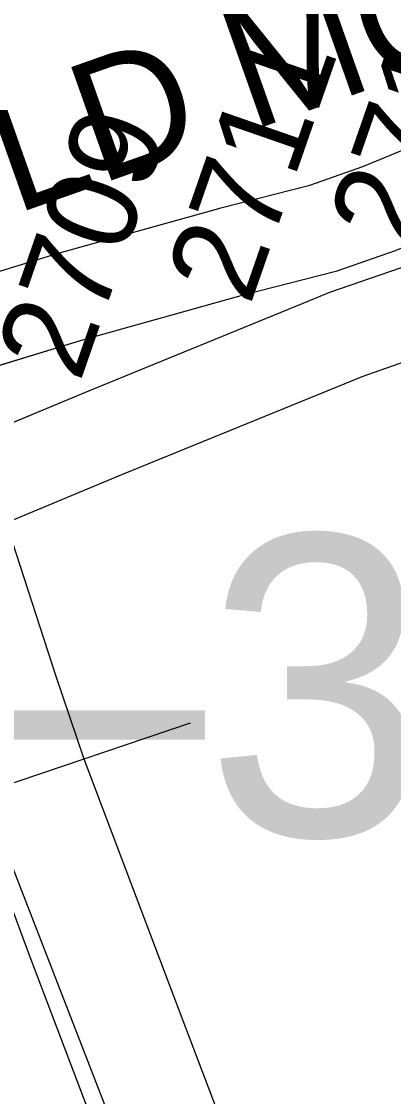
# Model space of a CAD drawing. Extents: x -132.8 to -73.3, y -60 to -26.
# Drawn here: x -124.5687 to -124.445, y -42.9534 to -42.5958 of the extents above; entities that cross this region are included whole.
import ezdxf

# ---------------------------------------------------------------- set-up
doc = ezdxf.new("R2010")
doc.units = 0
for name, color, linetype in [('tdCoDivCarto', 7, 'Continuous'), ('tdCoRRCL', 7, 'Continuous'), ('tdCoSecDivCarto', 7, 'Continuous'), ('tdCoSecRdNmbr', 7, 'Continuous'), ('tdCoSecRdTxt', 7, 'Continuous'), ('tdCoSecRteBand', 7, 'Continuous'), ('tdCoSecRteCL', 7, 'Continuous'), ('tdCoSurfAsphalt', 7, 'Continuous'), ('tdStHwyIntRefPost1', 7, 'Continuous')]:
    doc.layers.add(name, color=color, linetype=linetype)

msp = doc.modelspace()

# ---------------------------------------------------------------- linework, layer by layer
at = {"layer": 'tdCoDivCarto'}
for points in [[(-124.42594, -42.66815), (-124.43432, -42.6679), (-124.44443, -42.67209), (-124.46416, -42.679), (-124.49499, -42.68689), (-124.54801, -42.70169), (-124.58165, -42.71196), (-124.61519, -42.72404), (-124.64043, -42.73338)], [(-124.63265, -42.75218), (-124.58445, -42.73456), (-124.54628, -42.7187), (-124.47259, -42.68854)]]:
    msp.add_lwpolyline(points, dxfattribs=at)
at = {"layer": 'tdCoRRCL'}
msp.add_line((-124.58359, -42.85319), (-124.51254, -42.82917), dxfattribs=at)
for points in [[(-124.56441, -39.58277), (-124.59502, -40.99697), (-124.62126, -41.69986), (-124.64443, -42.5874), (-124.61743, -42.70169), (-124.59894, -42.77948), (-124.57448, -42.87004), (-124.36447, -43.41034), (-124.28789, -43.62059), (-124.20724, -43.85618), (-124.00071, -44.40901), (-123.83109, -44.9246), (-123.75422, -45.12382), (-123.67243, -45.25532), (-123.34073, -45.72941), (-123.31155, -45.76015), (-123.21558, -45.95355), (-123.18597, -46.02848), (-123.11918, -46.43252), (-123.02482, -47.17174), (-122.96612, -47.70495)], [(-124.64828, -42.35546), (-124.65012, -42.4113), (-124.65116, -42.4556), (-124.65143, -42.4868), (-124.6509, -42.51694), (-124.64907, -42.54971), (-124.64723, -42.57828), (-124.64356, -42.61053), (-124.64068, -42.63386), (-124.63308, -42.68157), (-124.62521, -42.71931), (-124.61551, -42.76126), (-124.60241, -42.80399), (-124.58379, -42.85904), (-124.56571, -42.90753), (-124.54028, -42.97438), (-124.52272, -43.02078), (-124.4986, -43.08343), (-124.47474, -43.1466), (-124.45194, -43.2069), (-124.43018, -43.26483), (-124.4155, -43.3031)], [(-124.61431, -42.39342), (-124.61484, -42.41557), (-124.61549, -42.45331), (-124.61536, -42.48398), (-124.61418, -42.51544), (-124.61326, -42.53183), (-124.61143, -42.5604), (-124.60776, -42.59264), (-124.60488, -42.61597), (-124.60107, -42.63983), (-124.59334, -42.68256), (-124.58456, -42.7224), (-124.57971, -42.74337), (-124.57316, -42.76474), (-124.5573, -42.81363), (-124.54799, -42.84115), (-124.51503, -42.92812), (-124.48206, -43.01508), (-124.41613, -43.18901), (-124.3797, -43.28522), (-124.36764, -43.31537)]]:
    msp.add_lwpolyline(points, dxfattribs=at)
at = {"layer": 'tdCoSecDivCarto'}
for p, q in [((-124.44443, -42.67209), (-124.46416, -42.679)), ((-124.46416, -42.679), (-124.49499, -42.68689)), ((-124.49499, -42.68689), (-124.54801, -42.70169)), ((-124.54628, -42.7187), (-124.47259, -42.68854)), ((-124.54801, -42.70169), (-124.58165, -42.71196)), ((-124.58445, -42.73456), (-124.54628, -42.7187))]:
    msp.add_line(p, q, dxfattribs=at)
at = {"layer": 'tdCoSecRteBand'}
for points in [[(-124.65053, -42.79065), (-124.65746, -42.77167), (-124.66384, -42.77403), (-124.68466, -42.71776), (-124.65652, -42.70735), (-124.6514, -42.70545), (-124.65084, -42.70525), (-124.6256, -42.69591), (-124.62548, -42.69586), (-124.62536, -42.69582), (-124.59182, -42.68373), (-124.59112, -42.68348), (-124.59041, -42.68327), (-124.55677, -42.67299), (-124.55642, -42.67289), (-124.55607, -42.67279), (-124.50305, -42.65799), (-124.50274, -42.65791), (-124.50243, -42.65783), (-124.47285, -42.65026), (-124.45514, -42.64406), (-124.44581, -42.64019), (-124.43987, -42.63772)], [(-124.43286, -42.7061), (-124.45553, -42.71398), (-124.46123, -42.71631), (-124.53484, -42.74644), (-124.57293, -42.76227), (-124.57353, -42.76252), (-124.57415, -42.76274), (-124.62235, -42.78036), (-124.65053, -42.79065)]]:
    msp.add_lwpolyline(points, dxfattribs=at)
at = {"layer": 'tdCoSecRteCL'}
for points in [[(-124.42594, -42.66815), (-124.43432, -42.6679), (-124.44443, -42.67209), (-124.46416, -42.679), (-124.49499, -42.68689), (-124.54801, -42.70169), (-124.58165, -42.71196), (-124.61519, -42.72404), (-124.64043, -42.73338), (-124.64099, -42.73359), (-124.64611, -42.73548)], [(-124.63265, -42.75218), (-124.58445, -42.73456), (-124.54628, -42.7187), (-124.47259, -42.68854), (-124.46614, -42.6859), (-124.44271, -42.67776), (-124.43161, -42.67308), (-124.42594, -42.66815)]]:
    msp.add_lwpolyline(points, dxfattribs=at)
at = {"layer": 'tdCoSurfAsphalt'}
for points in [[(-124.42594, -42.66815), (-124.43432, -42.6679), (-124.44443, -42.67209), (-124.46416, -42.679), (-124.49499, -42.68689), (-124.54801, -42.70169), (-124.58165, -42.71196), (-124.61519, -42.72404), (-124.64043, -42.73338), (-124.64099, -42.73359), (-124.64611, -42.73548)], [(-124.63265, -42.75218), (-124.58445, -42.73456), (-124.54628, -42.7187), (-124.47259, -42.68854), (-124.46614, -42.6859), (-124.44271, -42.67776), (-124.43161, -42.67308), (-124.42594, -42.66815)]]:
    msp.add_lwpolyline(points, dxfattribs=at)

# ---------------------------------------------------------------- texts
at = {"layer": 'tdCoSecRdNmbr'}
for s, p in [('2713', (-124.43882, -42.67238)), ('2711', (-124.49273, -42.69067)), ('2709', (-124.5493, -42.71627))]:
    msp.add_text(s, height=0.03, rotation=70.8344, dxfattribs=at).set_placement(p)
at = {"layer": 'tdCoSecRdTxt'}
msp.add_text('OLD MORMON BRIDGE RD', height=0.04, rotation=19.4788, dxfattribs=at).set_placement((-124.61019, -42.67396))
at = {"layer": 'tdStHwyIntRefPost1'}
msp.add_text('‒‒‒‒62', height=0.1, rotation=45, dxfattribs=at).set_placement((-124.7454, -42.73442))
msp.add_text('‒‒‒‒3', height=0.1, dxfattribs=at).set_placement((-124.80508, -42.86671))

doc.saveas('drawing.dxf')
